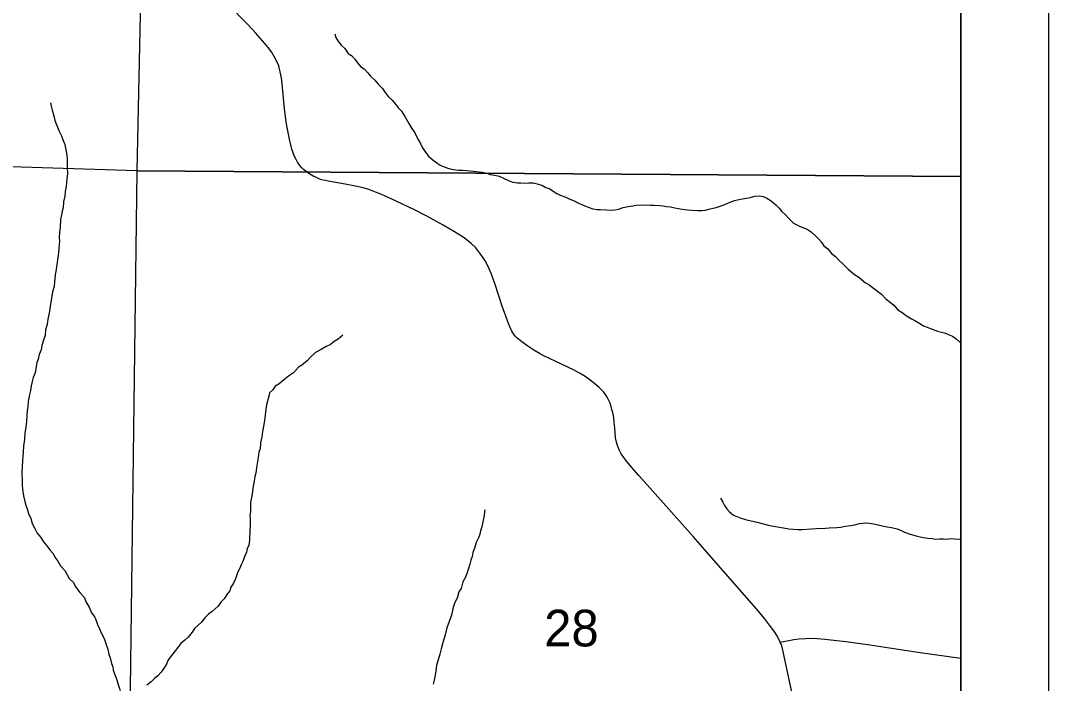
# Model space of a CAD drawing. Extents: x 0 to 34, y -8.9 to 22.
# Drawn here: x 29.442 to 30.617, y 9.596 to 10.352 of the extents above; entities that cross this region are included whole.
import ezdxf

# ---------------------------------------------------------------- set-up
doc = ezdxf.new("R2010")
doc.units = 0
for name, color, linetype in [('GM_X_Corporation', 7, 'Continuous'), ('GM_X_County_Road', 7, 'Continuous'), ('GM_X_Minor_River', 7, 'Continuous'), ('GM_X_Section_Text', 7, 'Continuous'), ('SH_Data', 7, 'Continuous')]:
    doc.layers.add(name, color=color, linetype=linetype)

msp = doc.modelspace()

# ---------------------------------------------------------------- linework, layer by layer
at = {"layer": 'GM_X_Corporation'}
for points in [[(28.7046, 7.104), (30.5167, 7.104), (30.5167, 13.904), (28.8143, 13.904), (28.8122, 13.7561), (28.8049, 13.053), (28.7787, 12.0377), (28.7786, 12.0342), (28.7779, 11.9899), (28.7762, 11.8872), (28.7797, 11.7437), (28.7775, 11.7346), (28.7754, 11.6346), (28.7651, 11.3014), (28.7622, 11.1187), (28.7609, 11.0119), (28.7377, 10.2012), (28.7308, 9.4444), (28.7238, 9.1729), (28.7123, 8.2818)], [(28.7046, 7.104), (30.5167, 7.104), (30.5167, 12.0118), (29.364, 12.0313), (29.2718, 12.0324), (28.9225, 12.0359), (28.8128, 12.0371), (28.7787, 12.0377), (28.7786, 12.0342), (28.7779, 11.9899), (28.7762, 11.8872), (28.7797, 11.7437), (28.7775, 11.7346), (28.7754, 11.6346), (28.7651, 11.3014), (28.7622, 11.1187), (28.7609, 11.0119), (28.7377, 10.2012), (28.7308, 9.4444), (28.7238, 9.1729), (28.7123, 8.2818)], [(29.5966, 11.1991), (29.575, 10.1808), (28.7457, 10.2071), (28.7671, 11.2169)], [(30.5167, 10.1744), (30.5167, 11.1804), (29.5966, 11.1991), (29.575, 10.1808)], [(30.5167, 9.1586), (30.5167, 10.1744), (29.575, 10.1808), (29.562, 9.1756)]]:
    msp.add_lwpolyline(points, close=True, dxfattribs=at)
at = {"layer": 'GM_X_County_Road'}
for points in [[(30.3102, 9.6429), (30.3082, 9.6468), (30.3063, 9.6504), (30.304, 9.654), (30.298, 9.662), (30.2924, 9.6697), (30.285, 9.6786), (30.2239, 9.748), (30.2106, 9.7633), (30.1486, 9.8331), (30.1402, 9.8427), (30.1334, 9.851), (30.1307, 9.8547), (30.1285, 9.8579), (30.1266, 9.8615), (30.1246, 9.8661), (30.1231, 9.871), (30.1221, 9.876), (30.1211, 9.8876), (30.1206, 9.8935), (30.1199, 9.8992), (30.1188, 9.905), (30.1179, 9.9084), (30.1165, 9.9134), (30.1155, 9.9162), (30.1144, 9.9186), (30.1123, 9.9225), (30.1112, 9.9243), (30.1085, 9.928), (30.1035, 9.9335), (30.0984, 9.9378), (30.0932, 9.942), (30.0873, 9.946), (30.0815, 9.9496), (30.0747, 9.9534), (30.0596, 9.9606), (30.041, 9.9692), (30.0385, 9.9706), (30.0359, 9.9719), (30.0287, 9.9761), (30.0217, 9.9807), (30.015, 9.9855), (30.0091, 9.9904), (30.0073, 9.9922), (30.0057, 9.9944), (30.0047, 9.996), (30.0035, 9.9979), (30.0016, 10.0021), (29.9999, 10.0066), (29.9924, 10.0264), (29.9845, 10.0512), (29.9801, 10.0631), (29.9776, 10.0691), (29.9749, 10.0748), (29.9726, 10.0789), (29.9709, 10.0816), (29.9682, 10.0855), (29.9622, 10.093), (29.957, 10.098), (29.9545, 10.1001), (29.9481, 10.1051), (29.9381, 10.1114), (29.9252, 10.1189), (29.9063, 10.1291), (29.8923, 10.1363), (29.8715, 10.1463), (29.8607, 10.1513), (29.8518, 10.1552), (29.8478, 10.1567), (29.8402, 10.1594), (29.8336, 10.1614), (29.825, 10.1635), (29.8129, 10.1658), (29.7938, 10.1691), (29.7902, 10.1698), (29.7862, 10.1708), (29.7831, 10.1719), (29.7804, 10.1731), (29.7773, 10.1746), (29.7727, 10.1771), (29.7695, 10.1792), (29.7655, 10.1824), (29.7635, 10.1842), (29.7613, 10.1869), (29.7588, 10.1907), (29.757, 10.194), (29.7553, 10.1974), (29.7537, 10.2015), (29.7523, 10.2057), (29.7515, 10.2085), (29.7496, 10.2171), (29.7465, 10.2322), (29.7454, 10.2396), (29.7438, 10.2522), (29.7426, 10.2637), (29.741, 10.2802), (29.7402, 10.2871), (29.739, 10.2939), (29.7378, 10.299), (29.7372, 10.3007), (29.7349, 10.3059), (29.7321, 10.3114), (29.7288, 10.3167), (29.7251, 10.3217), (29.7212, 10.3264), (29.7107, 10.3383), (29.7075, 10.3418), (29.6999, 10.35), (29.6811, 10.3694)], [(30.3102, 9.6429), (30.3257, 9.6458), (30.3313, 9.6466), (30.339, 9.6471), (30.3476, 9.6472), (30.3523, 9.647), (30.361, 9.6462), (30.3852, 9.6434), (30.4102, 9.64), (30.4352, 9.6361), (30.4702, 9.6308), (30.4866, 9.6287), (30.5167, 9.6246)], [(30.3277, 9.5663), (30.3133, 9.6337), (30.312, 9.6384), (30.3102, 9.6429)]]:
    msp.add_lwpolyline(points, dxfattribs=at)
at = {"layer": 'GM_X_Minor_River'}
for points in [[(29.8013, 10.3375), (29.8025, 10.333), (29.8048, 10.3293), (29.8087, 10.3244), (29.8126, 10.3207), (29.8164, 10.315), (29.8203, 10.3125), (29.8241, 10.3084), (29.8272, 10.3042), (29.8307, 10.3001), (29.8349, 10.2972), (29.8388, 10.2927), (29.8422, 10.2889), (29.8469, 10.2845), (29.8507, 10.28), (29.8557, 10.2748), (29.8588, 10.2703), (29.8623, 10.2658), (29.8669, 10.2617), (29.8708, 10.2568), (29.8735, 10.2527), (29.8774, 10.249), (29.8813, 10.243), (29.886, 10.2351), (29.8891, 10.2291), (29.8926, 10.2242), (29.8945, 10.2201), (29.8969, 10.2159), (29.8996, 10.2114), (29.9016, 10.2073), (29.9047, 10.2024), (29.9082, 10.1976), (29.9136, 10.1931), (29.9174, 10.1905), (29.9216, 10.1875), (29.9262, 10.1854), (29.9315, 10.1835), (29.9368, 10.1825), (29.9425, 10.1818), (29.9474, 10.1816), (29.9516, 10.1813), (29.9592, 10.1806), (29.9698, 10.1793), (29.9751, 10.1783), (29.9789, 10.1768), (29.9842, 10.1758), (29.9892, 10.1747), (29.9934, 10.1729), (30.0006, 10.1696), (30.0048, 10.1678), (30.0101, 10.1671), (30.0139, 10.1672), (30.0184, 10.1669), (30.023, 10.1673), (30.0279, 10.1671), (30.0325, 10.166), (30.0378, 10.1646), (30.0424, 10.162), (30.0462, 10.1606), (30.055, 10.155), (30.0588, 10.1532), (30.0653, 10.151), (30.0699, 10.1485), (30.0748, 10.1466), (30.0798, 10.1441), (30.0836, 10.1426), (30.0878, 10.1404), (30.0962, 10.1375), (30.1011, 10.1369), (30.1049, 10.1366), (30.1117, 10.1363), (30.1159, 10.136), (30.1211, 10.1365), (30.1253, 10.1373), (30.1306, 10.1389), (30.1366, 10.1402), (30.1419, 10.141), (30.1456, 10.1418), (30.1581, 10.1421), (30.1619, 10.1417), (30.1665, 10.1418), (30.1725, 10.1412), (30.1763, 10.1409), (30.1801, 10.1402), (30.185, 10.1399), (30.1896, 10.1388), (30.1941, 10.1378), (30.1983, 10.1371), (30.2044, 10.1364), (30.2097, 10.1358), (30.2158, 10.1355), (30.2207, 10.1356), (30.2245, 10.136), (30.2301, 10.1377), (30.2369, 10.1389), (30.247, 10.1425), (30.2512, 10.1445), (30.2579, 10.1469), (30.2628, 10.1481), (30.267, 10.1489), (30.2715, 10.1498)], [(29.4765, 10.2586), (29.4773, 10.2548), (29.4782, 10.2502), (29.4794, 10.2465), (29.4806, 10.2423), (29.4814, 10.2385), (29.4838, 10.2325), (29.4861, 10.2269), (29.4889, 10.2208), (29.4909, 10.2156), (29.4929, 10.211), (29.4937, 10.2069), (29.495, 10.1993), (29.4954, 10.194), (29.4955, 10.1898), (29.4956, 10.1849), (29.4957, 10.1773), (29.4951, 10.172), (29.4941, 10.1629), (29.4931, 10.1572), (29.4928, 10.1519), (29.4914, 10.1454), (29.4907, 10.1385), (29.4897, 10.1347), (29.489, 10.1305), (29.4879, 10.1252), (29.4873, 10.1165), (29.4867, 10.1104), (29.4864, 10.1047), (29.4865, 10.1005), (29.4862, 10.0967), (29.4856, 10.0872), (29.4849, 10.0819), (29.4829, 10.0682), (29.4819, 10.0621), (29.4809, 10.0542), (29.4806, 10.0488), (29.4788, 10.0427), (29.4781, 10.0378), (29.4767, 10.0313), (29.4757, 10.0233), (29.4747, 10.0184), (29.4733, 10.0115), (29.4726, 10.0055), (29.4708, 9.9994), (29.4702, 9.9929), (29.4688, 9.9887), (29.4666, 9.9815), (29.4656, 9.9765), (29.4634, 9.9712), (29.4624, 9.9658), (29.4609, 9.962), (29.4602, 9.9574), (29.4588, 9.9502), (29.4567, 9.9449), (29.4556, 9.9403), (29.4542, 9.9353), (29.4535, 9.93), (29.4525, 9.9255), (29.4507, 9.9175), (29.4504, 9.9114), (29.4498, 9.9072), (29.4495, 9.9015), (29.4488, 9.8947), (29.4482, 9.8886), (29.4472, 9.8814), (29.4466, 9.8741), (29.4456, 9.8669), (29.4453, 9.8593), (29.4446, 9.8551), (29.4443, 9.8498), (29.4438, 9.8369), (29.444, 9.8263), (29.4441, 9.8221), (29.4445, 9.8176), (29.4454, 9.81), (29.447, 9.8032), (29.4483, 9.7991), (29.4498, 9.7949), (29.4511, 9.7896), (29.4538, 9.784), (29.4554, 9.7783), (29.4586, 9.7727), (29.4613, 9.7671), (29.4655, 9.7622), (29.4683, 9.7573), (29.4721, 9.7529), (29.4756, 9.748), (29.4795, 9.7439), (29.4815, 9.7397), (29.4849, 9.7353), (29.4877, 9.73), (29.4927, 9.7244), (29.4978, 9.7154), (29.5024, 9.7113), (29.5055, 9.7057), (29.5098, 9.6993), (29.5148, 9.6941), (29.5172, 9.6884), (29.5207, 9.6828), (29.5234, 9.6764)], [(30.2715, 10.1498), (30.2757, 10.1506), (30.2813, 10.1518), (30.2862, 10.1523), (30.2908, 10.1516), (30.295, 10.1498), (30.2999, 10.1465), (30.3053, 10.142), (30.3088, 10.1383), (30.3119, 10.1346), (30.3161, 10.1305), (30.3204, 10.126), (30.3254, 10.1211), (30.3315, 10.1182), (30.3368, 10.1157), (30.341, 10.1142), (30.3456, 10.1113), (30.3502, 10.1072), (30.3541, 10.1034), (30.3568, 10.0997), (30.3599, 10.0952), (30.3645, 10.0919), (30.3687, 10.0866), (30.3733, 10.0829), (30.3776, 10.0785), (30.3818, 10.0747), (30.388, 10.0688), (30.3949, 10.0624), (30.4002, 10.0595), (30.4075, 10.0532), (30.4113, 10.051), (30.4167, 10.0469), (30.4213, 10.0436), (30.4259, 10.0399), (30.4309, 10.0346), (30.4359, 10.0309), (30.4401, 10.0276), (30.4444, 10.022), (30.4497, 10.019), (30.454, 10.0157), (30.4601, 10.012), (30.4639, 10.0102), (30.4685, 10.0072), (30.4738, 10.0039), (30.478, 10.0025), (30.4819, 10.0007), (30.4898, 9.9978), (30.499, 9.9956), (30.5032, 9.9938), (30.507, 9.992), (30.5112, 9.989), (30.515, 9.9857), (30.5167, 9.9849)], [(29.8104, 9.9932), (29.8051, 9.9886), (29.8006, 9.9862), (29.7958, 9.9824), (29.792, 9.9808), (29.7857, 9.9769), (29.7793, 9.9733), (29.773, 9.9679), (29.7696, 9.9641), (29.7637, 9.959), (29.7599, 9.9567), (29.754, 9.9501), (29.7484, 9.9466), (29.7428, 9.942), (29.7376, 9.9377), (29.7331, 9.935), (29.7305, 9.9308), (29.7268, 9.9273), (29.7257, 9.9235), (29.7232, 9.9136), (29.7226, 9.9086), (29.7215, 9.9022), (29.7212, 9.898), (29.7205, 9.8938), (29.7199, 9.8888), (29.7185, 9.8831), (29.7178, 9.8771), (29.7164, 9.8702), (29.7158, 9.8634), (29.7143, 9.8595), (29.7137, 9.8535), (29.7116, 9.8421), (29.711, 9.8356), (29.7099, 9.8318), (29.7089, 9.8242), (29.7075, 9.8185), (29.7068, 9.8116), (29.7051, 9.8021), (29.7048, 9.7976), (29.7049, 9.7915), (29.7042, 9.7873), (29.7047, 9.7835), (29.7044, 9.7759), (29.7041, 9.771), (29.7036, 9.7592), (29.7029, 9.7535), (29.7011, 9.7493), (29.7004, 9.7455), (29.6986, 9.7413), (29.6961, 9.7348), (29.6943, 9.731), (29.6928, 9.7272), (29.6906, 9.723), (29.6888, 9.7184), (29.6874, 9.7142), (29.6855, 9.71), (29.6826, 9.7054), (29.6812, 9.7012), (29.6778, 9.6973), (29.6749, 9.6924), (29.6712, 9.6885), (29.6678, 9.6839), (29.6611, 9.6777), (29.657, 9.6746), (29.6526, 9.6707), (29.6489, 9.6657), (29.641, 9.6584), (29.6381, 9.6542), (29.6336, 9.6484), (29.6299, 9.6449), (29.6254, 9.6414), (29.6217, 9.6368), (29.6177, 9.6314), (29.6147, 9.6276), (29.6106, 9.6218), (29.6088, 9.6176), (29.6055, 9.6123), (29.6029, 9.6084), (29.5992, 9.6042), (29.5955, 9.6018), (29.5914, 9.5976), (29.5865, 9.5937)], [(30.2419, 9.8071), (30.2447, 9.8026), (30.2466, 9.7988), (30.249, 9.7951), (30.2524, 9.7914), (30.2567, 9.7877), (30.2643, 9.7848), (30.2715, 9.7826), (30.2753, 9.7815), (30.2852, 9.7794), (30.2897, 9.7784), (30.2951, 9.7766), (30.3004, 9.7755), (30.3049, 9.7749), (30.3095, 9.7742), (30.3141, 9.7731), (30.3201, 9.7721), (30.33, 9.7715), (30.3357, 9.7712), (30.3459, 9.7722), (30.3515, 9.7727), (30.3621, 9.7728), (30.3663, 9.7733), (30.375, 9.7735), (30.3791, 9.7739), (30.3844, 9.7751), (30.3908, 9.776), (30.3953, 9.7768), (30.4006, 9.7781), (30.4082, 9.779), (30.4123, 9.7787), (30.4169, 9.778), (30.4222, 9.7766), (30.4268, 9.7755), (30.4325, 9.7745), (30.4374, 9.7738), (30.4439, 9.772), (30.4484, 9.7702), (30.4522, 9.7684), (30.4587, 9.7662), (30.4656, 9.7641), (30.4701, 9.763), (30.4739, 9.7623), (30.4789, 9.7613), (30.4838, 9.761), (30.4876, 9.7603), (30.4921, 9.7608), (30.4966, 9.7608), (30.5004, 9.7605), (30.505, 9.761), (30.5095, 9.7607), (30.5156, 9.7604), (30.5167, 9.7602)], [(29.9728, 9.794), (29.9714, 9.7856), (29.9704, 9.7803), (29.9693, 9.7746), (29.9679, 9.77), (29.9668, 9.7662), (29.9654, 9.762), (29.9628, 9.7566), (29.9607, 9.7501), (29.9589, 9.7452), (29.9582, 9.7406), (29.9568, 9.7364), (29.9557, 9.7319), (29.9535, 9.7257), (29.9521, 9.7212), (29.9507, 9.717), (29.9477, 9.7116), (29.9456, 9.704), (29.943, 9.7002), (29.9409, 9.6929), (29.9379, 9.6872), (29.9362, 9.6807), (29.9344, 9.6735), (29.9293, 9.659), (29.9272, 9.651), (29.9258, 9.646), (29.9244, 9.6407), (29.9226, 9.6353), (29.9212, 9.6292), (29.9194, 9.6227), (29.9176, 9.6166), (29.9169, 9.6125), (29.9162, 9.6075), (29.9149, 9.5995), (29.9138, 9.5946)], [(29.5234, 9.6764), (29.5269, 9.6712), (29.5285, 9.6674), (29.5301, 9.6629), (29.5324, 9.658), (29.5344, 9.6535), (29.5376, 9.6471), (29.54, 9.6399), (29.5419, 9.6346), (29.5432, 9.629), (29.5444, 9.6248), (29.546, 9.6184), (29.5476, 9.6146), (29.548, 9.6109), (29.552, 9.5996), (29.5532, 9.5954), (29.5552, 9.5897), (29.5564, 9.5852), (29.5572, 9.5814), (29.5577, 9.5769)]]:
    msp.add_lwpolyline(points, dxfattribs=at)
at = {"layer": 'SH_Data'}
for points in [[(23.6167, 14.004), (30.6167, 14.004), (30.6167, 7.004), (23.6167, 7.004)], [(23.7167, 13.904), (30.5167, 13.904), (30.5167, 7.104), (23.7167, 7.104)]]:
    msp.add_lwpolyline(points, close=True, dxfattribs=at)

# ---------------------------------------------------------------- texts
at = {"layer": 'GM_X_Section_Text'}
msp.add_text('28', height=0.04186, rotation=0, dxfattribs=at).set_placement((30.0405, 9.6379))

doc.saveas('drawing.dxf')
